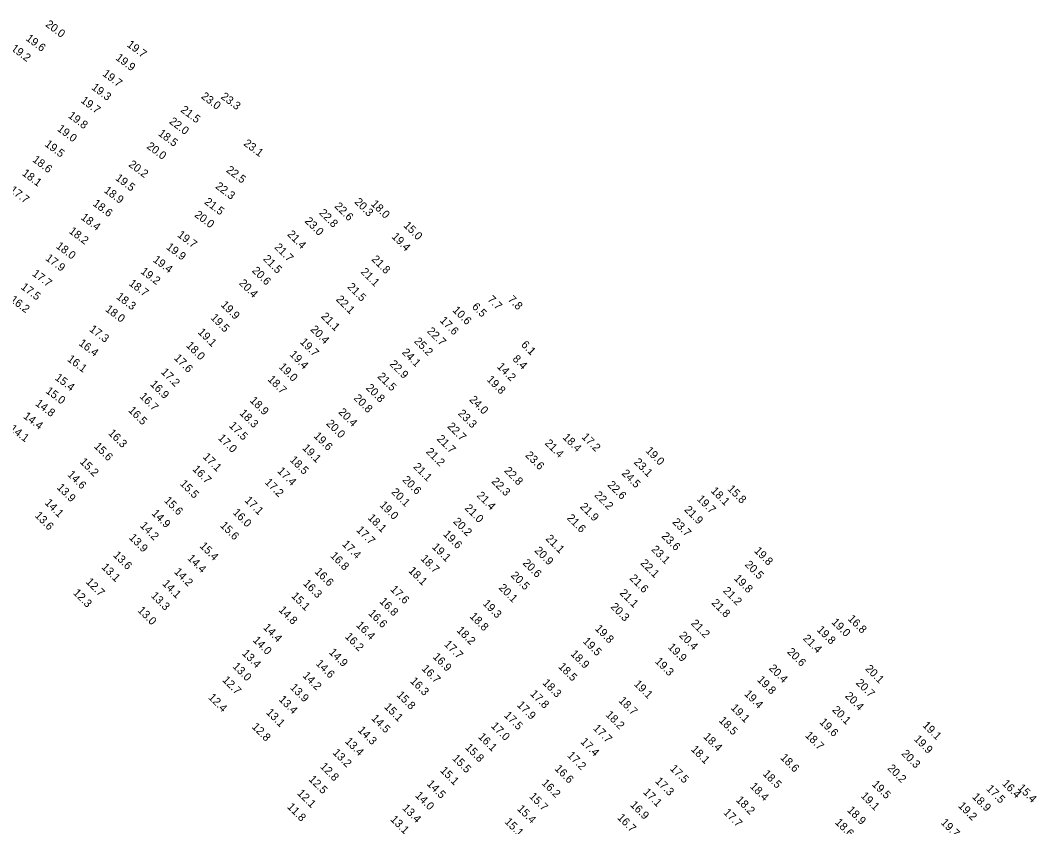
# Model space of a CAD drawing. Extents: x 1023796 to 1112670, y 656573 to 837340.
# Drawn here: x 1037423 to 1038058, y 810717 to 811220 of the extents above; entities that cross this region are included whole.
import ezdxf

# ---------------------------------------------------------------- set-up
doc = ezdxf.new("R2010")
doc.units = 0
doc.layers.add('V-TOPO-SOUN', color=7, linetype='Continuous')

msp = doc.modelspace()

# ---------------------------------------------------------------- texts
at = {"layer": 'V-TOPO-SOUN'}
for s, rotation, p in [('20.0 ', 323, (1037437.91, 811216.78)), ('19.6 ', 323, (1037425.66, 811208.01)), ('19.7 ', 323, (1037488.83, 811204.14)), ('19.2 ', 323, (1037416.4, 811201.77)), ('19.9 ', 323, (1037481.78, 811195.9)), ('19.7 ', 323, (1037473.58, 811185.94)), ('19.3 ', 323, (1037466.7, 811177.42)), ('23.0 ', 323, (1037535.15, 811171.83)), ('23.3 ', 323, (1037547.53, 811171.65)), ('19.7 ', 323, (1037459.98, 811169.23)), ('19.8 ', 323, (1037452.06, 811159.77)), ('21.5 ', 323, (1037522.38, 811163.38)), ('22.0 ', 323, (1037515.23, 811156.16)), ('19.0 ', 323, (1037445.25, 811151.53)), ('18.5 ', 323, (1037508.33, 811148.68)), ('19.5 ', 323, (1037437.48, 811141.99)), ('20.0 ', 323, (1037501.14, 811140.61)), ('23.1 ', 323, (1037561.72, 811142.42)), ('18.6 ', 323, (1037429.78, 811132.28)), ('20.2 ', 323, (1037489.84, 811129.3)), ('18.1 ', 323, (1037423.29, 811123.79)), ('19.5 ', 323, (1037481.6, 811120.82)), ('22.5 ', 323, (1037550.85, 811125.79)), ('22.3 ', 323, (1037544.07, 811115.65)), ('17.7 ', 323, (1037415.5, 811113.27)), ('18.9 ', 323, (1037474.51, 811113.09)), ('18.6 ', 323, (1037467.51, 811104.84)), ('21.5 ', 323, (1037537.25, 811105.91)), ('22.6 ', 315, (1037618.58, 811103.61)), ('20.3 ', 315, (1037631.06, 811106.34)), ('18.0 ', 315, (1037641.34, 811105.09)), ('18.4 ', 323, (1037460.04, 811096.24)), ('20.0 ', 323, (1037531.06, 811097.84)), ('22.8 ', 315, (1037608.94, 811099.46)), ('23.0 ', 315, (1037600, 811094.39)), ('15.0 ', 315, (1037661.67, 811091.68)), ('18.2 ', 323, (1037452.57, 811087.63)), ('19.7 ', 323, (1037520.33, 811085.31)), ('21.4 ', 315, (1037589.12, 811086.12)), ('19.4 ', 315, (1037654.28, 811084.7)), ('18.0 ', 323, (1037444.51, 811078.33)), ('19.9 ', 323, (1037513.36, 811077.71)), ('21.7 ', 315, (1037581.04, 811078)), ('17.9 ', 323, (1037437.93, 811070.76)), ('19.4 ', 323, (1037505.1, 811069.75)), ('21.5 ', 315, (1037573.96, 811070.74)), ('21.8 ', 315, (1037641.72, 811070.5)), ('20.6 ', 315, (1037567.05, 811063.44)), ('17.7 ', 323, (1037429.66, 811061.08)), ('19.2 ', 323, (1037497.41, 811062.49)), ('21.1 ', 315, (1037634.97, 811062.64)), ('17.5 ', 323, (1037422.55, 811052.77)), ('18.7 ', 323, (1037490.02, 811055.03)), ('20.4 ', 315, (1037558.93, 811055.57)), ('21.5 ', 315, (1037626.59, 811053.28)), ('16.2 ', 323, (1037415.75, 811044.82)), ('18.3 ', 323, (1037482.13, 811046.66)), ('22.1 ', 315, (1037619.52, 811045.5)), ('7.7', 315, (1037714.14, 811045.35)), ('7.8', 315, (1037726.92, 811045.38)), ('18.0 ', 323, (1037475.31, 811038.89)), ('19.9 ', 315, (1037547.59, 811042.04)), ('10.6 ', 315, (1037692.38, 811038.72)), ('6.5', 315, (1037704.45, 811040.85)), ('19.5 ', 315, (1037541.12, 811034.05)), ('21.1 ', 315, (1037610.2, 811034.86)), ('17.6 ', 315, (1037684.32, 811032.3)), ('17.3 ', 323, (1037465.33, 811026.37)), ('20.4 ', 315, (1037603.55, 811026.72)), ('22.7 ', 315, (1037676.42, 811025.59)), ('19.1 ', 315, (1037533.25, 811024.99)), ('19.7 ', 315, (1037596.99, 811018.83)), ('25.2 ', 315, (1037668.32, 811019.29)), ('16.4 ', 323, (1037458.71, 811017.61)), ('18.0 ', 315, (1037525.85, 811016.65)), ('24.1 ', 315, (1037660.66, 811012.38)), ('6.1', 315, (1037735.18, 811017.13)), ('16.1 ', 323, (1037451.54, 811007.71)), ('17.6 ', 315, (1037518.26, 811008.83)), ('19.4 ', 315, (1037590.54, 811011.03)), ('8.4', 315, (1037729.81, 811008.24)), ('17.2 ', 315, (1037510.17, 811000.08)), ('19.0 ', 315, (1037583.75, 811003.26)), ('22.9 ', 315, (1037652.95, 811005.07)), ('14.2 ', 315, (1037720.08, 811003.46)), ('15.4 ', 323, (1037443.85, 810996.04)), ('18.7 ', 315, (1037576.86, 810995.52)), ('21.5 ', 315, (1037645.46, 810997.33)), ('19.8 ', 315, (1037713.67, 810995.38)), ('15.0 ', 323, (1037438.05, 810987.82)), ('16.9 ', 315, (1037503.42, 810992.48)), ('20.8 ', 315, (1037638.24, 810990.2)), ('16.7 ', 315, (1037496.76, 810984.86)), ('18.9 ', 315, (1037565.72, 810982.29)), ('20.8 ', 315, (1037630.57, 810983.75)), ('24.0 ', 315, (1037702.86, 810982.85)), ('14.8 ', 323, (1037431.6, 810980)), ('16.5 ', 315, (1037489.72, 810976.14)), ('18.3 ', 315, (1037559.25, 810974.37)), ('20.4 ', 315, (1037620.99, 810975.05)), ('23.3 ', 315, (1037695.73, 810974.21)), ('14.4 ', 323, (1037424.08, 810972.04)), ('20.0 ', 315, (1037613.45, 810967.91)), ('14.1 ', 323, (1037415.42, 810964.22)), ('16.3 ', 315, (1037477.19, 810961.95)), ('17.5 ', 315, (1037552.66, 810966.61)), ('22.7 ', 315, (1037689.04, 810966.15)), ('17.0 ', 315, (1037545.83, 810958.84)), ('19.6 ', 315, (1037605.62, 810960.14)), ('21.7 ', 315, (1037682.51, 810958.37)), ('21.4 ', 315, (1037749.99, 810955.62)), ('18.4 ', 315, (1037761.15, 810959.28)), ('17.2 ', 315, (1037772.99, 810959.56)), ('15.6 ', 315, (1037468.28, 810953.73)), ('19.1 ', 315, (1037598.48, 810952.63)), ('21.2 ', 315, (1037675.71, 810950.31)), ('19.0 ', 315, (1037812.92, 810950.96)), ('15.2 ', 315, (1037459.46, 810943.98)), ('17.1 ', 315, (1037536.27, 810947.14)), ('18.5 ', 315, (1037590.61, 810945.22)), ('23.6 ', 315, (1037737.82, 810948.1)), ('23.1 ', 315, (1037805.65, 810943.8)), ('16.7 ', 315, (1037529.81, 810939.42)), ('17.4 ', 315, (1037582.9, 810938.26)), ('21.1 ', 315, (1037667.78, 810940.91)), ('22.8 ', 315, (1037724.58, 810938.48)), ('24.5 ', 315, (1037797.98, 810936.8)), ('14.6 ', 315, (1037451.68, 810936.09)), ('15.5 ', 315, (1037522.03, 810930.3)), ('17.2 ', 315, (1037574.99, 810931.23)), ('20.6 ', 315, (1037661.02, 810932.72)), ('22.3 ', 315, (1037716.68, 810931.77)), ('22.6 ', 315, (1037789.15, 810929.63)), ('13.9 ', 315, (1037445.05, 810928.01)), ('20.1 ', 315, (1037654.08, 810925.09)), ('22.2 ', 315, (1037780.94, 810923.16)), ('18.1 ', 315, (1037853.74, 810925.83)), ('15.8 ', 315, (1037864.1, 810927.07)), ('14.1 ', 315, (1037437.54, 810918.45)), ('15.6 ', 315, (1037512.08, 810919.84)), ('17.1 ', 315, (1037562.42, 810920.04)), ('21.4 ', 315, (1037707.44, 810922.97)), ('19.7 ', 315, (1037844.97, 810920.78)), ('14.9 ', 315, (1037504.35, 810911.89)), ('16.0 ', 315, (1037554.97, 810912.32)), ('19.0 ', 315, (1037646.7, 810917.04)), ('21.0 ', 315, (1037699.93, 810915.08)), ('21.9 ', 315, (1037771.95, 810916.02)), ('21.9 ', 315, (1037837.1, 810914.14)), ('13.6 ', 315, (1037431.28, 810910.44)), ('18.1 ', 315, (1037639.34, 810909.03)), ('20.2 ', 315, (1037692.72, 810906.7)), ('21.6 ', 315, (1037763.79, 810908.88)), ('23.7 ', 315, (1037829.67, 810906.4)), ('14.2 ', 315, (1037497.05, 810904.14)), ('15.6 ', 315, (1037547.14, 810904.29)), ('17.7 ', 315, (1037632.2, 810901.45)), ('19.6 ', 315, (1037686.5, 810898.81)), ('13.9 ', 315, (1037490.18, 810896.63)), ('17.4 ', 315, (1037623.37, 810892.57)), ('21.1 ', 315, (1037750.52, 810896.05)), ('23.6 ', 315, (1037822.89, 810897.64)), ('13.6 ', 315, (1037480.27, 810885.77)), ('15.4 ', 315, (1037534.35, 810891.47)), ('16.8 ', 315, (1037615.9, 810885.35)), ('19.1 ', 315, (1037679.56, 810890.8)), ('20.9 ', 315, (1037743.57, 810888.61)), ('23.1 ', 315, (1037816.52, 810889.28)), ('19.8 ', 315, (1037880.75, 810888.46)), ('14.4 ', 315, (1037526.68, 810883.76)), ('18.7 ', 315, (1037672.36, 810883.55)), ('20.6 ', 315, (1037736.15, 810880.83)), ('22.1 ', 315, (1037809.77, 810880.73)), ('20.5 ', 315, (1037874.95, 810879.82)), ('13.1 ', 315, (1037472.94, 810878.22)), ('14.2 ', 315, (1037518.32, 810875.33)), ('16.6 ', 315, (1037606.21, 810875.42)), ('18.1 ', 315, (1037664.77, 810876)), ('20.5 ', 315, (1037728.71, 810873.05)), ('12.7 ', 315, (1037463.2, 810869.03)), ('14.1 ', 315, (1037511, 810867.97)), ('16.3 ', 315, (1037599, 810868.03)), ('21.6 ', 315, (1037802.94, 810871.29)), ('19.8 ', 315, (1037868.15, 810871.25)), ('12.3 ', 315, (1037455.18, 810862.19)), ('13.3 ', 315, (1037503.89, 810860.35)), ('15.1 ', 315, (1037591.59, 810860.18)), ('17.6 ', 315, (1037653.49, 810864.42)), ('20.1 ', 315, (1037721.17, 810865.33)), ('21.1 ', 315, (1037796.72, 810862.08)), ('21.2 ', 315, (1037861.32, 810863.45)), ('16.8 ', 315, (1037646.66, 810856.82)), ('19.3 ', 315, (1037711.2, 810855.49)), ('20.3 ', 315, (1037791.06, 810853.5)), ('21.8 ', 315, (1037854.14, 810855.9)), ('13.0 ', 315, (1037495.55, 810851.2)), ('14.8 ', 315, (1037583.66, 810851.53)), ('16.6 ', 315, (1037639.69, 810849.45)), ('18.8 ', 315, (1037703.05, 810847.49)), ('16.4 ', 315, (1037632.15, 810841.98)), ('21.2 ', 315, (1037841.29, 810843.1)), ('19.0 ', 315, (1037929.14, 810843.87)), ('16.8 ', 315, (1037939.32, 810845.99)), ('14.4 ', 315, (1037574.08, 810840.52)), ('16.2 ', 315, (1037625.08, 810834.83)), ('18.2 ', 315, (1037694.88, 810838.84)), ('19.8 ', 315, (1037781.34, 810839.83)), ('20.4 ', 315, (1037833.91, 810835.55)), ('19.8 ', 315, (1037919.94, 810839.15)), ('14.0 ', 315, (1037567.52, 810832.63)), ('17.7 ', 315, (1037687.09, 810830.06)), ('19.5 ', 315, (1037773.7, 810831.93)), ('19.9 ', 315, (1037826.9, 810828.28)), ('21.4 ', 315, (1037911.29, 810833.7)), ('13.4 ', 315, (1037560.84, 810824.39)), ('14.9 ', 315, (1037615.11, 810825.11)), ('16.9 ', 315, (1037679.93, 810822.24)), ('18.9 ', 315, (1037766.06, 810824.03)), ('20.6 ', 315, (1037901.35, 810825.34)), ('13.0 ', 315, (1037554.93, 810816.19)), ('14.6 ', 315, (1037606.85, 810817.99)), ('18.5 ', 315, (1037758.41, 810816.12)), ('19.3 ', 315, (1037818.77, 810819.4)), ('14.2 ', 315, (1037598.67, 810810.49)), ('16.7 ', 315, (1037673.06, 810814.81)), ('20.4 ', 315, (1037889.98, 810815.06)), ('20.1 ', 315, (1037950.17, 810814.78)), ('12.7 ', 315, (1037548.52, 810807.75)), ('13.9 ', 315, (1037590.81, 810803.05)), ('16.3 ', 315, (1037665.85, 810807.1)), ('18.3 ', 315, (1037748.59, 810805.97)), ('19.1 ', 315, (1037805.65, 810805.22)), ('19.8 ', 315, (1037882.66, 810807.92)), ('20.7 ', 315, (1037944.36, 810805.97)), ('12.4 ', 315, (1037539.73, 810796.87)), ('15.8 ', 315, (1037657.35, 810798.39)), ('17.8 ', 315, (1037740.89, 810799.1)), ('19.4 ', 315, (1037874.57, 810799.04)), ('20.4 ', 315, (1037937.54, 810797.8)), ('13.4 ', 315, (1037583.71, 810795.6)), ('15.1 ', 315, (1037649.65, 810790.96)), ('17.9 ', 315, (1037732.58, 810792.17)), ('18.7 ', 315, (1037796.12, 810794.89)), ('19.1 ', 315, (1037866.23, 810790.3)), ('13.1 ', 315, (1037575.84, 810787.52)), ('14.5 ', 315, (1037641.62, 810783.77)), ('17.5 ', 315, (1037724.48, 810785.72)), ('18.2 ', 315, (1037787.99, 810786.04)), ('20.1 ', 315, (1037929.54, 810789.07)), ('12.8 ', 315, (1037566.89, 810778.57)), ('17.0 ', 315, (1037716.38, 810779)), ('17.7 ', 315, (1037780.19, 810777.58)), ('18.5 ', 315, (1037858.75, 810782.48)), ('19.6 ', 315, (1037921.61, 810781.47)), ('19.1 ', 315, (1037985.96, 810779.44)), ('14.3 ', 315, (1037633.22, 810776.43)), ('16.1 ', 315, (1037708.29, 810772.29)), ('18.4 ', 315, (1037849.05, 810772.32)), ('18.7 ', 315, (1037912.62, 810773.16)), ('13.4 ', 315, (1037625.06, 810769.46)), ('15.8 ', 315, (1037700.2, 810765.58)), ('17.4 ', 315, (1037772.28, 810769.21)), ('19.9 ', 315, (1037980.56, 810770.89)), ('13.2 ', 315, (1037617.46, 810762.34)), ('15.5 ', 315, (1037692.13, 810758.81)), ('17.2 ', 315, (1037763.98, 810760.66)), ('18.1 ', 315, (1037841.27, 810764.48)), ('18.6 ', 315, (1037897.14, 810759.28)), ('20.3 ', 315, (1037972.82, 810761.77)), ('12.8 ', 315, (1037609.53, 810753.71)), ('16.6 ', 315, (1037756.16, 810752.36)), ('17.5 ', 315, (1037828.19, 810752.42)), ('20.2 ', 315, (1037964.06, 810752.61)), ('12.5 ', 315, (1037602.4, 810745.75)), ('15.1 ', 315, (1037684.57, 810751.23)), ('18.5 ', 315, (1037886.14, 810749.17)), ('14.5 ', 315, (1037676.28, 810742.84)), ('16.2 ', 315, (1037748.01, 810743.35)), ('17.3 ', 315, (1037818.94, 810744.6)), ('18.4 ', 315, (1037878.14, 810741.28)), ('19.5 ', 315, (1037954.41, 810742.65)), ('17.5 ', 315, (1038025.79, 810739.83)), ('16.4 ', 315, (1038035.68, 810743.06)), ('15.4 ', 315, (1038045.5, 810740.3)), ('12.1 ', 315, (1037595.27, 810737.04)), ('14.0 ', 315, (1037669.04, 810735.6)), ('15.7 ', 315, (1037740.2, 810735.08)), ('17.1 ', 315, (1037811.39, 810737.74)), ('19.1 ', 315, (1037947.38, 810735.36)), ('18.9 ', 315, (1038017.01, 810734.76)), ('11.8 ', 315, (1037588.94, 810728.54)), ('13.4 ', 315, (1037660.93, 810727.72)), ('15.4 ', 315, (1037732.73, 810727.3)), ('16.9 ', 315, (1037803.3, 810729.78)), ('18.2 ', 315, (1037869.49, 810732.8)), ('19.2 ', 315, (1038008.23, 810729.13)), ('13.1 ', 315, (1037653.49, 810720.7)), ('16.7 ', 315, (1037795.24, 810721.79)), ('17.7 ', 315, (1037861.55, 810725)), ('18.9 ', 315, (1037938.87, 810726.5)), ('15.1 ', 315, (1037724.88, 810719.18)), ('18.6 ', 315, (1037931.31, 810718.8)), ('19.7 ', 315, (1037997.36, 810718.73))]:
    msp.add_text(s, height=5, rotation=rotation, dxfattribs=at).set_placement(p)

doc.saveas('drawing.dxf')
